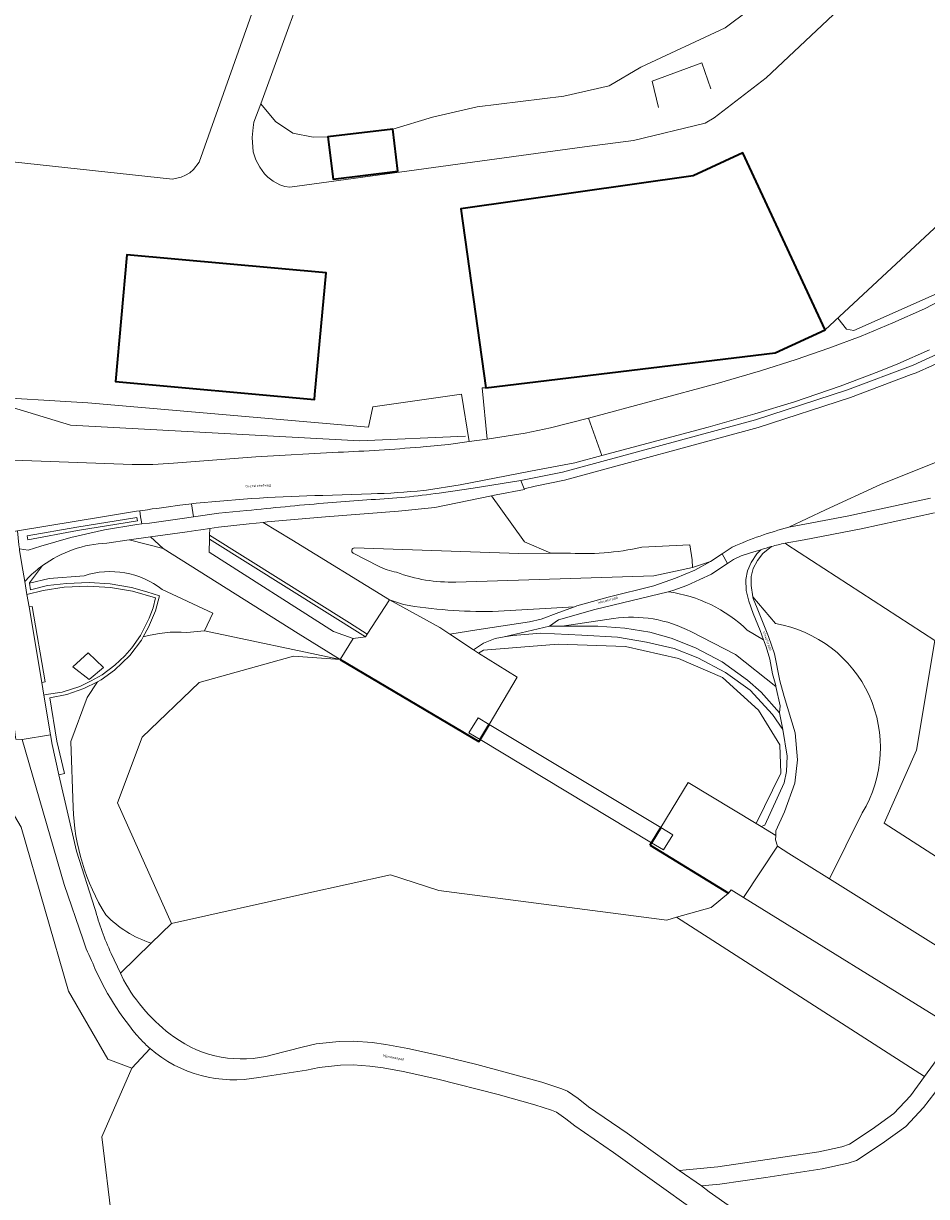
# Model space of a CAD drawing. Header units: metres. Extents: x 197700 to 204338, y 317132 to 325229.
# Tile 1054 of 1056: x 199609 to 199741, y 320925 to 321095. Entities that reach past the tile are written whole.
import ezdxf
from ezdxf.enums import TextEntityAlignment as Align

# ---------------------------------------------------------------- set-up
doc = ezdxf.new("R2010")
doc.units = ezdxf.units.M
for name, color, linetype, lineweight in [('B-WE-GK-BESCHOEIING-G', 130, 'GK-BESCHOEIING', 35), ('B-WE-GR-BEPLANTING_CULTUUR_HEESTERS-GV', 90, 'Continuous', 18), ('B-WE-GR-BOS_GEMENGD-GV', 40, 'Continuous', 13), ('B-WE-GR-BOS_LOOF-GV', 40, 'Continuous', 13), ('B-WE-GR-GRAS-GV', 60, 'Continuous', 13), ('B-WE-GR-GROENVOORZIENING-GV', 80, 'Continuous', 18), ('B-WE-IE-TERREINAFSCHEIDING_KUNSTMATIG_HEKWERK-G', 20, 'IE-TERREINAFSCHEIDING-KUNSTMATIG', 18), ('B-WE-KW-KUNSTWERK-GV', 170, 'Continuous', 18), ('B-WE-OG-BEBOUWING-GV', 7, 'Continuous', 35), ('B-WE-OG-TERREIN_CULTUURSCHEIDING-GV', 7, 'Continuous', 18), ('B-WE-OG-TERREIN_ERF-GV', 7, 'Continuous', 18), ('B-WE-OG-TOPOGRAFIE-T18', 10, 'Continuous', 18), ('B-WE-OG-WATER_MEER-GV', 140, 'Continuous', 18), ('B-WE-OG-WATER_SLOOT-GV', 120, 'Continuous', 18), ('B-WE-VH-VERHARDING_ASFALT-GV', 252, 'Continuous', 18), ('B-WE-VH-VERHARDING_BETON-GV', 252, 'Continuous', 18), ('B-WE-VH-VERHARDING_BETONSTRAATSTEEN-GV', 252, 'Continuous', 18), ('B-WE-VH-VERHARDING_FUNDERING_ZAND-GV', 7, 'Continuous', 18), ('B-WE-VH-VERHARDING_HALFVERHARDING-GV', 252, 'Continuous', 18), ('B-WE-VH-VERHARDING_HALFVERHARDING_GRIND-GV', 252, 'Continuous', 18), ('B-WE-VH-VERHARDING_OPEN-GV', 252, 'Continuous', 18)]:
    doc.layers.add(name, color=color, linetype=linetype, lineweight=lineweight)
doc.styles.add('NLCS-ISO-M200-T18', font='NLCS-ISO.ttf', dxfattribs={"height": 0.36})
doc.linetypes.add('GK-BESCHOEIING', pattern='A,30,-5,[1,NLCS.SHX,S=1,R=0,X=0,Y=0],-5', length=40)
doc.linetypes.add('IE-TERREINAFSCHEIDING-KUNSTMATIG', pattern='A,4,[82,NLCS.SHX,S=0.75,R=90,X=0,Y=0],4,-2', length=10)

msp = doc.modelspace()

# ---------------------------------------------------------------- linework, layer by layer
at = {"layer": 'B-WE-GK-BESCHOEIING-G'}
for points in [[(199655.508, 321002.837), (199675.673, 320990.893), (199675.841, 320991.175)], [(199675.841, 320991.175), (199677.158, 320993.384)], [(199702.104, 320978.384), (199700.767, 320976.187)], [(199700.542, 320975.816), (199700.767, 320976.187)], [(199700.542, 320975.816), (199711.971, 320968.871)]]:
    msp.add_lwpolyline(points, dxfattribs=at)
at = {"layer": 'B-WE-GR-BEPLANTING_CULTUUR_HEESTERS-GV'}
msp.add_lwpolyline([(199610.09, 321020.214), (199617.31, 321021.584), (199626.022, 321022.996), (199625.93, 321023.488), (199617.203, 321022.073), (199609.988, 321020.827)], close=True, dxfattribs=at)
at = {"layer": 'B-WE-GR-BOS_GEMENGD-GV'}
for points in [[(199621.577, 321019.742, 0.148498), (199612.241, 321016.49)], [(199618.273, 321015.002, -0.2500026), (199629.636, 321013.001)], [(199633.207, 321006.761, 0.0900632), (199626.878, 321006.107)], [(199616.671, 320981.328, 0.1291423), (199621.415, 320965.701)], [(199621.415, 320965.701, -0.1291423), (199616.671, 320981.328)], [(199619.849, 320966.613, 0.0399442), (199622.211, 320960.098)], [(199621.415, 320965.701, 0.1220481), (199628.041, 320961.597)], [(199628.041, 320961.597, -0.1220481), (199621.415, 320965.701)]]:
    msp.add_lwpolyline(points, format="xyb", dxfattribs=at)
for points in [[(199629.636, 321013.001), (199636.99, 321009.558), (199635.761, 321007), (199655.508, 321002.837), (199649.406, 321006.611), (199629.764, 321018.979), (199624.823, 321020.2), (199621.577, 321019.742)], [(199612.241, 321016.49), (199610.328, 321013.989)], [(199610.328, 321013.989), (199610.339, 321013.922), (199613.217, 321014.579), (199618.273, 321015.002)], [(199626.878, 321006.107), (199626.624, 321005.639), (199624.922, 321003.386), (199622.715, 321001.293), (199620.737, 320999.868), (199620.211, 320999.603), (199618.745, 320997.326), (199616.37, 320990.93), (199616.671, 320981.328)], [(199628.041, 320961.597), (199630.969, 320964.448), (199623.132, 320981.974), (199626.724, 320991.553), (199634.997, 320999.499), (199648.713, 321003.309), (199655.508, 321002.837), (199635.761, 321007), (199633.207, 321006.761)], [(199616.671, 320981.328), (199616.37, 320990.93), (199618.745, 320997.326), (199620.211, 320999.603), (199618.231, 320998.603), (199615.771, 320997.752), (199613.311, 320997.246), (199614.322, 320990.946), (199615.447, 320986.268), (199614.615, 320986.067), (199617.153, 320974.946), (199619.849, 320966.613)], [(199622.211, 320960.098), (199623.555, 320957.229), (199628.041, 320961.597)]]:
    msp.add_lwpolyline(points, dxfattribs=at)
msp.add_lwpolyline([(199627.932, 321020.661), (199624.823, 321020.2), (199629.764, 321018.979)], close=True, dxfattribs=at)
at = {"layer": 'B-WE-GR-BOS_LOOF-GV'}
for points in [[(199652.644, 321107.481), (199643.951, 321083.614), (199646.104, 321081.016), (199648.64, 321079.325), (199651.573, 321078.778), (199653.713, 321078.787), (199663.136, 321079.945), (199668.928, 321081.644), (199675.427, 321083.188), (199688.016, 321084.703), (199694.593, 321086.245), (199699.217, 321088.944), (199711.467, 321094.642), (199718.547, 321099.987)], [(199720.714, 321022.052), (199726.059, 321024.603), (199734.049, 321028.251), (199751.366, 321035.179), (199763.027, 321041.877), (199774.456, 321050.422), (199781.868, 321065.15), (199785.655, 321080.214), (199796.16, 321099.151)], [(199846.076, 321059.551), (199811.86, 321032.414), (199741.953, 321005.572), (199739.298, 320989.644), (199734.578, 320979.025), (199757.394, 320964.345), (199764.649, 320974.41), (199769.18, 320980.509), (199771.323, 320983.251), (199773.239, 320985.519), (199776.704, 320989.354), (199779.146, 320991.897), (199780.889, 320993.564), (199783.198, 320995.588), (199787.979, 320999.463), (199791.687, 321001.873), (199802.868, 321009.738), (199805.508, 321011.381), (199811.085, 321014.613), (199821.317, 321020.175), (199832.362, 321025.906), (199839.285, 321029.775), (199844.672, 321032.941)], [(199743.983, 321046.645), (199739.234, 321044.516), (199738.511, 321044.243), (199729.667, 321040.891), (199716.241, 321036.542), (199688.118, 321028.882), (199683.826, 321028.028), (199682.267, 321027.657), (199682.31, 321027.557), (199678.192, 321026.762), (199677.505, 321026.622), (199678.87, 321024.731), (199682.316, 321019.952), (199686.127, 321018.275), (199688.28, 321018.301)], [(199699.374, 321019.143), (199706.338, 321019.505), (199706.688, 321017.313), (199706.73, 321016.188), (199709.337, 321017.061), (199711.037, 321018.192), (199712.496, 321019.163)], [(199622.37, 320921.015), (199620.846, 320933.425), (199625.2, 320943.439), (199621.717, 320944.745), (199616.002, 320954.597), (199609.144, 320978.436), (199604.246, 320986.709), (199601.167, 320989.534), (199599.99, 320990.613)], [(199740.433, 320942.186), (199704.414, 320965.348), (199702.984, 320964.939), (199669.831, 320969.247), (199662.815, 320971.522), (199650.489, 320968.822), (199630.969, 320964.448), (199628.041, 320961.597), (199623.555, 320957.229), (199624, 320956.28)], [(199645.628, 320945.356), (199649.967, 320946.492), (199652.005, 320946.937), (199655.333, 320947.288), (199657.392, 320947.323), (199660.15, 320947.141), (199662.159, 320946.873), (199665.326, 320946.281), (199670.371, 320945.173), (199675.355, 320943.97), (199684.8, 320941.364), (199687.71, 320940.429), (199688.543, 320940.071), (199690.116, 320938.991), (199691.612, 320937.806), (199697.221, 320933.951), (199704.759, 320928.526), (199710.383, 320929.079), (199725.083, 320931.273), (199728.432, 320931.994), (199729.538, 320932.36), (199732.85, 320934.551), (199735.999, 320936.838), (199738.424, 320939.413), (199740.433, 320942.186)], [(199627.882, 320946.269), (199625.2, 320943.439), (199620.846, 320933.425), (199622.37, 320921.015)], [(199707.155, 320922.628), (199695.247, 320931.15), (199689.622, 320935.016), (199688.309, 320936.054), (199686.929, 320937.003), (199686.216, 320937.309), (199683.786, 320938.087), (199678.455, 320939.606), (199669.686, 320941.813), (199664.659, 320942.919), (199661.751, 320943.463), (199659.814, 320943.72), (199657.371, 320943.886), (199655.534, 320943.854), (199652.463, 320943.527), (199650.612, 320943.123), (199643.675, 320942.086)], [(199756.965, 320920.167), (199763.94, 320927.07), (199742.598, 320940.795), (199741.923, 320939.845), (199740.291, 320937.679), (199737.728, 320934.961), (199734.295, 320932.471), (199730.568, 320930.003), (199729.363, 320929.604), (199725.579, 320928.785), (199717.357, 320927.504), (199710.684, 320926.562), (199708.006, 320926.299), (199709.125, 320925.431), (199723.899, 320915.065)]]:
    msp.add_lwpolyline(points, dxfattribs=at)
for points in [[(199712.496, 321019.163, -0.0396782), (199720.714, 321022.052)], [(199688.28, 321018.301, 0.0697624), (199699.374, 321019.143)], [(199624, 320956.28, 0.1110237), (199631.338, 320947.955)], [(199631.338, 320947.955, 0.2266732), (199645.628, 320945.356)], [(199643.675, 320942.086, -0.2317141), (199627.882, 320946.269)]]:
    msp.add_lwpolyline(points, format="xyb", dxfattribs=at)
at = {"layer": 'B-WE-GR-GRAS-GV'}
for points in [[(199667.155, 321033.712), (199667.552, 321033.76), (199671.243, 321034.103), (199674.254, 321034.536), (199673.161, 321041.384), (199660.249, 321039.554), (199659.607, 321036.591), (199618.825, 321040.141), (199602.747, 321041.099), (199604.825, 321063.558), (199597.663, 321064.479), (199595.072, 321050.186), (199576.728, 321058.231), (199568.451, 321062.175), (199557.953, 321068.552), (199550.91, 321073.183), (199527.714, 321092.602), (199526.842, 321090.882), (199523.364, 321091.643), (199530.263, 321084.542)], [(199600.998, 321031.637), (199604.349, 321031.794), (199609.367, 321031.769), (199625.274, 321031.17)], [(199631.277, 321031.353), (199643.232, 321032.312), (199655.218, 321032.954)], [(199657.588, 321019.037), (199681.453, 321018.216), (199686.127, 321018.275), (199682.316, 321019.952), (199678.87, 321024.731), (199677.505, 321026.622), (199669.239, 321024.938), (199664.001, 321024.379), (199653.349, 321023.579)], [(199644.33, 321022.759), (199648.453, 321020.226), (199662.682, 321011.481), (199664.724, 321010.801)], [(199661.068, 321016.384), (199657.392, 321018.292)], [(199717.061, 321005.698), (199716.576, 321007.047), (199715.526, 321009.491), (199714.911, 321011.306), (199714.534, 321012.87), (199714.468, 321014.474), (199714.703, 321015.713), (199715.224, 321016.952), (199716.091, 321018.2), (199716.661, 321018.782), (199715.144, 321018.32), (199713.815, 321017.889), (199712.695, 321017.367), (199711.822, 321016.786), (199711.717, 321016.716), (199709.501, 321015.24), (199707.79, 321014.46), (199705.887, 321013.593), (199703.844, 321012.842), (199703.199, 321012.685)], [(199677.646, 321009.792), (199689.558, 321010.491), (199689.892, 321010.614), (199694.453, 321011.878), (199701.086, 321013.515), (199704.268, 321014.662), (199707.07, 321015.822), (199709.337, 321017.061), (199706.73, 321016.188), (199701.098, 321014.983), (199672.292, 321014.09)], [(199664.724, 321010.801), (199662.682, 321011.481), (199669.978, 321007.503), (199671.444, 321006.527), (199675.356, 321007.126), (199679.838, 321007.812), (199683.036, 321008.301), (199684.706, 321008.71), (199687.299, 321009.662), (199689.558, 321010.491), (199677.646, 321009.792)], [(199703.199, 321012.685), (199692.545, 321010.095), (199687.249, 321008.617), (199685.917, 321007.683), (199687.756, 321007.683), (199695.212, 321008.798)], [(199706.494, 321006.885), (199712.974, 321003.548), (199718.849, 320998.883), (199718.815, 320999.033), (199718.347, 321000.754), (199717.98, 321002.872), (199717.434, 321004.658), (199717.061, 321005.698), (199714.68, 321007.111)], [(199714.68, 321007.111), (199717.061, 321005.698)]]:
    msp.add_lwpolyline(points, dxfattribs=at)
for points in [[(199655.218, 321032.954, 0.0120626), (199667.155, 321033.712)], [(199625.274, 321031.17, 0.0261445), (199631.277, 321031.353)], [(199653.349, 321023.579, 0.0055484), (199644.33, 321022.759)], [(199657.392, 321018.292, -0.799408), (199657.588, 321019.037)], [(199663.691, 321015.505, -0.0745323), (199661.068, 321016.384)], [(199672.292, 321014.09, -0.0975649), (199663.691, 321015.505)], [(199714.68, 321007.111, 0.156887), (199703.199, 321012.685)], [(199703.199, 321012.685, -0.156887), (199714.68, 321007.111)], [(199664.724, 321010.801, 0.0432617), (199677.646, 321009.792)], [(199677.646, 321009.792, -0.0432617), (199664.724, 321010.801)], [(199695.212, 321008.798, -0.1550175), (199706.494, 321006.885)]]:
    msp.add_lwpolyline(points, format="xyb", dxfattribs=at)
at = {"layer": 'B-WE-GR-GROENVOORZIENING-GV'}
for points in [[(199669.908, 321027.025), (199674.849, 321027.737), (199681.756, 321028.859), (199687.843, 321030.051), (199715.898, 321037.692), (199729.269, 321042.024), (199738.776, 321045.626), (199743.455, 321047.723), (199747.96, 321050.119), (199752.691, 321053.401), (199756.002, 321056.342), (199759.082, 321059.427), (199761.939, 321063.091), (199763.983, 321066.245), (199765.825, 321069.854), (199772.481, 321086.097), (199773.056, 321087.236), (199776.573, 321094.197), (199802.961, 321134.052)], [(199718.547, 321099.987), (199711.467, 321094.642), (199699.217, 321088.944), (199694.593, 321086.245), (199688.016, 321084.703), (199675.427, 321083.188), (199668.928, 321081.644), (199663.136, 321079.945), (199663.887, 321073.834), (199654.464, 321072.676), (199653.713, 321078.787), (199651.573, 321078.778), (199648.64, 321079.325), (199646.104, 321081.016), (199643.951, 321083.614), (199642.971, 321080.923), (199642.834, 321080.162), (199642.724, 321078.719), (199642.868, 321076.621), (199643.263, 321075.442), (199643.836, 321074.385), (199644.491, 321073.443), (199644.981, 321072.924), (199645.76, 321072.342), (199646.742, 321071.823), (199647.458, 321071.589), (199648.207, 321071.503), (199691.01, 321077.363), (199698.133, 321078.264), (199708.538, 321080.802), (199709.87, 321081.555), (199717.433, 321087.37), (199736.116, 321105.021)], [(199741.194, 321047.824), (199736.59, 321045.822), (199733.789, 321044.69), (199728.164, 321042.561), (199721.528, 321040.275), (199715.776, 321038.526), (199708.985, 321036.621), (199693.554, 321032.489), (199689.62, 321031.435), (199683.16, 321030.194), (199672.924, 321028.21), (199668.074, 321027.462), (199667.63, 321027.411)], [(199659.991, 321026.912), (199652.984, 321026.688)], [(199634.561, 321025.537), (199633.907, 321025.46), (199634.168, 321023.554), (199637.869, 321024.107), (199641.93, 321024.479)], [(199653.099, 321025.547), (199660.013, 321026.067)], [(199657.392, 321018.292), (199661.068, 321016.384)], [(199688.28, 321018.301), (199686.127, 321018.275), (199681.453, 321018.216), (199657.588, 321019.037)], [(199706.73, 321016.188), (199706.688, 321017.313), (199706.338, 321019.505), (199699.374, 321019.143)], [(199609.658, 321014.168), (199609.975, 321012.27), (199612.322, 321012.859), (199615.357, 321013.364), (199618.829, 321013.502), (199622.094, 321013.295), (199625.29, 321012.767), (199628.647, 321011.801), (199628.302, 321010.352), (199627.727, 321008.812), (199626.463, 321006.306), (199625.198, 321004.512), (199624.209, 321003.34), (199622.761, 321001.983), (199620.898, 321000.58), (199619.312, 320999.707), (199617.679, 320998.925), (199615.088, 320998.097), (199612.777, 320997.746), (199612.416, 320997.633), (199613.376, 320991.879), (199613.614, 320990.45), (199614.615, 320986.067), (199615.447, 320986.268), (199614.322, 320990.946), (199613.311, 320997.246), (199615.771, 320997.752), (199618.231, 320998.603), (199620.211, 320999.603), (199620.737, 320999.868), (199622.715, 321001.293), (199624.922, 321003.386), (199626.624, 321005.639), (199626.878, 321006.107), (199627.658, 321007.547), (199628.647, 321009.916), (199629.22, 321012.089), (199627.382, 321012.675), (199625.175, 321013.295), (199622.048, 321013.824), (199619.036, 321014.008), (199615.725, 321013.893), (199612.966, 321013.571), (199610.501, 321012.933), (199610.339, 321013.922), (199610.328, 321013.989), (199612.241, 321016.49)], [(199618.273, 321015.002), (199613.217, 321014.579), (199610.339, 321013.922), (199610.501, 321012.933), (199612.966, 321013.571), (199615.725, 321013.893), (199619.036, 321014.008), (199622.048, 321013.824), (199625.175, 321013.295), (199627.382, 321012.675), (199629.22, 321012.089), (199628.647, 321009.916), (199627.658, 321007.547), (199626.878, 321006.107)], [(199672.292, 321014.09), (199701.098, 321014.983), (199706.73, 321016.188)], [(199633.207, 321006.761), (199635.761, 321007), (199636.99, 321009.558), (199629.636, 321013.001)], [(199718.799, 321008.048), (199715.51, 321011.935), (199715.548, 321011.706), (199716.118, 321010.292), (199717.786, 321006.159), (199718.641, 321003.638), (199719.392, 320999.728), (199720.063, 320997.454), (199721.619, 320992.177), (199721.973, 320988.258), (199721.573, 320984.866), (199720.074, 320980.681), (199718.836, 320977.903), (199718.817, 320977.264), (199718.797, 320976.626), (199719.062, 320975.697), (199720.718, 320974.618)], [(199695.212, 321008.798), (199687.756, 321007.683), (199692.974, 321007.683), (199696.874, 321007.386), (199700.5, 321006.793), (199703.624, 321005.926), (199707.133, 321004.542), (199711.033, 321002.489), (199714.727, 320999.819), (199716.678, 320998.095), (199719.389, 320995.096), (199719.48, 320996.074), (199718.849, 320998.883), (199712.974, 321003.548), (199706.494, 321006.885)], [(199720.718, 320974.618), (199726.628, 320970.927), (199731.406, 320980.535)]]:
    msp.add_lwpolyline(points, dxfattribs=at)
for points in [[(199652.984, 321026.688, 0.0195966), (199634.561, 321025.537)], [(199667.63, 321027.411, -0.0194989), (199659.991, 321026.912)], [(199660.013, 321026.067, 0.0240521), (199669.908, 321027.025)], [(199641.93, 321024.479, -0.0053827), (199653.099, 321025.547)], [(199657.588, 321019.037, 0.799408), (199657.392, 321018.292)], [(199699.374, 321019.143, -0.0697624), (199688.28, 321018.301)], [(199612.241, 321016.49, 0.039085), (199610.204, 321014.743)], [(199661.068, 321016.384, 0.0745323), (199663.691, 321015.505)], [(199610.204, 321014.743, 0.0116583), (199609.658, 321014.168)], [(199629.636, 321013.001, 0.2500026), (199618.273, 321015.002)], [(199663.691, 321015.505, 0.0975649), (199672.292, 321014.09)], [(199706.494, 321006.885, 0.1550175), (199695.212, 321008.798)], [(199731.406, 320980.535, 0.5288095), (199718.799, 321008.048)], [(199626.878, 321006.107, -0.0900632), (199633.207, 321006.761)]]:
    msp.add_lwpolyline(points, format="xyb", dxfattribs=at)
for points in [[(199648.453, 321020.226), (199644.33, 321022.759), (199643.288, 321022.651), (199642.251, 321022.541), (199637.832, 321022.071), (199636.544, 321021.882), (199636.515, 321020.903), (199656.871, 321008.139), (199659.435, 321006.531), (199662.682, 321011.481)], [(199659.161, 321006.113), (199636.497, 321020.325), (199636.44, 321018.429), (199654.542, 321006.875), (199657.402, 321005.878)], [(199659.161, 321006.113), (199659.435, 321006.531), (199656.871, 321008.139), (199636.515, 321020.903), (199636.497, 321020.325)], [(199612.109, 320999.471), (199612.593, 320999.573), (199610.731, 321010.544), (199610.274, 321010.473)]]:
    msp.add_lwpolyline(points, close=True, dxfattribs=at)
at = {"layer": 'B-WE-IE-TERREINAFSCHEIDING_KUNSTMATIG_HEKWERK-G'}
for points in [[(199727.857, 321052.45), (199729.099, 321050.833), (199730.174, 321050.674), (199743.139, 321056.441), (199749.471, 321060.496), (199752.684, 321063.174), (199755.083, 321065.882), (199757.769, 321070.609), (199760.647, 321076.605), (199763.938, 321085.433), (199768.397, 321095.534), (199777.526, 321110.596), (199794.755, 321136.648), (199794.541, 321141.704)], [(199709.401, 321085.783), (199708.088, 321089.554), (199700.84, 321086.896), (199701.763, 321083.091)], [(199673.701, 321035.301), (199658.377, 321034.635), (199616.297, 321036.879), (199602.739, 321041.014), (199594.496, 321045.621)]]:
    msp.add_lwpolyline(points, dxfattribs=at)
at = {"layer": 'B-WE-KW-KUNSTWERK-GV'}
msp.add_lwpolyline([(199702.493, 320975.149), (199703.849, 320977.335), (199702.104, 320978.384), (199677.158, 320993.384), (199675.555, 320994.348), (199674.219, 320992.151), (199675.841, 320991.175), (199700.767, 320976.187)], close=True, dxfattribs=at)
at = {"layer": 'B-WE-OG-BEBOUWING-GV'}
for points in [[(199663.136, 321079.945), (199653.713, 321078.787), (199654.464, 321072.676), (199663.887, 321073.834)], [(199718.74, 321047.41), (199725.99, 321050.77), (199714.02, 321076.49), (199706.83, 321073.14), (199673.06, 321068.36), (199676.66, 321042.306)], [(199651.837, 321041.37), (199653.45, 321059.02), (199624.512, 321061.638), (199622.847, 321043.238), (199651.77, 321040.64)]]:
    msp.add_lwpolyline(points, close=True, dxfattribs=at)
at = {"layer": 'B-WE-OG-TERREIN_CULTUURSCHEIDING-GV'}
for points in [[(199580.657, 321096.571), (199585.955, 321094.02), (199594.137, 321089.263), (199601.663, 321086.065), (199599.422, 321074.474), (199598.296, 321070.143), (199600.608, 321069.629), (199602.021, 321075.816), (199631.12, 321072.669), (199632.396, 321072.935), (199633.038, 321073.213), (199633.64, 321073.591), (199634.174, 321074.063), (199634.985, 321075.106), (199645.897, 321105.963)], [(199751.366, 321035.179), (199734.049, 321028.251), (199726.059, 321024.603), (199720.714, 321022.052), (199729.21, 321023.661), (199741.301, 321026.266)], [(199621.222, 321023.613), (199608.594, 321021.551), (199608.77, 321019.49), (199608.865, 321018.92), (199610.153, 321018.734), (199611.988, 321019.282), (199616.353, 321020.586), (199621.229, 321021.656), (199625.959, 321022.454), (199626.662, 321022.534), (199626.575, 321023.086), (199626.496, 321023.579), (199626.36, 321024.442), (199625.913, 321024.374)], [(199741.906, 321024.126), (199731.24, 321021.823), (199722.964, 321020.219), (199720.175, 321019.721), (199720.445, 321019.546), (199741.953, 321005.572)], [(199726.628, 320970.927), (199751.045, 320955.702), (199752.15, 320957.07), (199757.394, 320964.345), (199734.578, 320979.025), (199739.298, 320989.644), (199741.953, 321005.572), (199720.445, 321019.546), (199720.175, 321019.721)], [(199718.2, 321019.257), (199716.932, 321018.226), (199716.147, 321017.219), (199715.56, 321016.071), (199715.248, 321014.911), (199715.235, 321013.607), (199715.51, 321011.935), (199718.799, 321008.048)], [(199606.136, 320990.945), (199605.416, 320990.851), (199602.39, 320990.454), (199601.167, 320989.534), (199604.246, 320986.709), (199609.144, 320978.436), (199616.002, 320954.597), (199621.717, 320944.745), (199625.2, 320943.439), (199627.882, 320946.269)], [(199618.121, 320962.075), (199615.4, 320970.11), (199609.252, 320991.191), (199608.339, 320991.235), (199608.303, 320991.513), (199606.322, 320990.349), (199606.136, 320990.945)], [(199731.406, 320980.535), (199726.628, 320970.927)]]:
    msp.add_lwpolyline(points, dxfattribs=at)
for points in [[(199617.31, 321021.584), (199610.09, 321020.214), (199609.988, 321020.827), (199617.203, 321022.073), (199625.93, 321023.488), (199626.022, 321022.996)], [(199704.414, 320965.348), (199740.433, 320942.186), (199743.062, 320945.814), (199745.495, 320948.827), (199714.113, 320968.217), (199712.328, 320969.339), (199711.971, 320968.871), (199709.456, 320966.792)]]:
    msp.add_lwpolyline(points, close=True, dxfattribs=at)
for points in [[(199625.913, 321024.374, 0.0045303), (199621.222, 321023.613)], [(199720.175, 321019.721, 0.0190232), (199718.2, 321019.257)], [(199718.799, 321008.048, -0.5288095), (199731.406, 320980.535)], [(199619.532, 320958.662, -0.033138), (199618.121, 320962.075)], [(199626.432, 320947.671, -0.0820973), (199619.532, 320958.662)], [(199627.882, 320946.269, -0.0280426), (199626.432, 320947.671)]]:
    msp.add_lwpolyline(points, format="xyb", dxfattribs=at)
at = {"layer": 'B-WE-OG-TERREIN_ERF-GV'}
for points in [[(199736.116, 321105.021), (199717.433, 321087.37), (199709.87, 321081.555), (199708.538, 321080.802), (199698.133, 321078.264), (199691.01, 321077.363), (199648.207, 321071.503), (199647.458, 321071.589), (199646.742, 321071.823), (199645.76, 321072.342), (199644.981, 321072.924), (199644.491, 321073.443), (199643.836, 321074.385), (199643.263, 321075.442), (199642.868, 321076.621), (199642.724, 321078.719), (199642.834, 321080.162), (199642.971, 321080.923), (199643.951, 321083.614), (199652.644, 321107.481)], [(199645.897, 321105.963), (199634.985, 321075.106), (199634.174, 321074.063), (199633.64, 321073.591), (199633.038, 321073.213), (199632.396, 321072.935), (199631.12, 321072.669), (199602.021, 321075.816), (199600.608, 321069.629), (199598.296, 321070.143), (199599.422, 321074.474), (199601.663, 321086.065), (199594.137, 321089.263), (199585.955, 321094.02), (199580.657, 321096.571)], [(199527.714, 321092.602), (199550.91, 321073.183), (199557.953, 321068.552), (199568.451, 321062.175), (199576.728, 321058.231), (199595.072, 321050.186), (199597.663, 321064.479), (199604.825, 321063.558), (199602.747, 321041.099), (199618.825, 321040.141), (199659.607, 321036.591), (199660.249, 321039.554), (199673.161, 321041.384), (199674.254, 321034.536), (199676.853, 321034.853), (199676.119, 321042.305), (199676.66, 321042.306), (199673.06, 321068.36), (199706.83, 321073.14), (199714.02, 321076.49), (199725.99, 321050.77), (199757.018, 321079.564), (199761.698, 321083.767), (199745.992, 321101.159)], [(199757.018, 321079.564), (199725.99, 321050.77), (199718.74, 321047.41), (199676.66, 321042.306), (199676.119, 321042.305), (199676.853, 321034.853), (199682.388, 321035.742), (199686.096, 321036.504), (199691.587, 321037.898), (199710.322, 321042.946), (199716.584, 321044.787), (199721.802, 321046.45), (199726.533, 321048.094), (199731.227, 321049.846), (199735.856, 321051.756), (199740.425, 321053.802), (199743.988, 321055.636)]]:
    msp.add_lwpolyline(points, dxfattribs=at)
msp.add_lwpolyline([(199653.45, 321059.02), (199651.837, 321041.37), (199651.77, 321040.64), (199622.847, 321043.238), (199624.512, 321061.638)], close=True, dxfattribs=at)
at = {"layer": 'B-WE-OG-WATER_MEER-GV'}
msp.add_lwpolyline([(199675.841, 320991.175), (199675.673, 320990.893), (199655.508, 321002.837), (199648.713, 321003.309), (199634.997, 320999.499), (199626.724, 320991.553), (199623.132, 320981.974), (199630.969, 320964.448), (199650.489, 320968.822), (199662.815, 320971.522), (199669.831, 320969.247), (199702.984, 320964.939), (199704.414, 320965.348), (199709.456, 320966.792), (199711.971, 320968.871), (199700.542, 320975.816), (199700.767, 320976.187), (199702.104, 320978.384), (199706.099, 320984.951), (199715.986, 320978.979), (199719.538, 320986.28), (199719.406, 320990.43), (199716.313, 320995.46), (199711.087, 321000.199), (199704.704, 321002.99), (199696.991, 321004.695), (199687.207, 321005.074), (199676.356, 321004.206), (199675.61, 321003.754), (199681.244, 321000.24), (199677.158, 320993.384)], close=True, dxfattribs=at)
at = {"layer": 'B-WE-OG-WATER_SLOOT-GV'}
msp.add_lwpolyline([(199675.61, 321003.754), (199676.356, 321004.206), (199687.207, 321005.074), (199696.991, 321004.695), (199704.704, 321002.99), (199711.087, 321000.199), (199716.313, 320995.46), (199719.406, 320990.43), (199719.538, 320986.28), (199715.986, 320978.979), (199716.693, 320978.551), (199717.219, 320978.76), (199720.034, 320984.915), (199720.379, 320986.535), (199720.457, 320988.764), (199719.852, 320992.627), (199718.372, 320994.838), (199715.088, 320998.352), (199711.531, 321000.93), (199707.472, 321003.075), (199704.051, 321004.421), (199700.038, 321005.357), (199695.796, 321006.076), (199690.619, 321006.349), (199684.693, 321006.663), (199680.596, 321006.339), (199679.319, 321006.1), (199678.042, 321005.86), (199676.354, 321005.199), (199674.886, 321004.236)], close=True, dxfattribs=at)
at = {"layer": 'B-WE-VH-VERHARDING_ASFALT-GV'}
for points in [[(199743.455, 321047.723), (199738.776, 321045.626), (199729.269, 321042.024), (199715.898, 321037.692), (199687.843, 321030.051), (199681.756, 321028.859), (199682.267, 321027.657), (199683.826, 321028.028), (199688.118, 321028.882), (199716.241, 321036.542), (199729.667, 321040.891), (199738.511, 321044.243), (199739.234, 321044.516), (199743.983, 321046.645)], [(199653.349, 321023.579), (199664.001, 321024.379), (199669.239, 321024.938), (199677.505, 321026.622), (199678.192, 321026.762), (199682.31, 321027.557), (199682.267, 321027.657), (199681.756, 321028.859), (199674.849, 321027.737), (199669.908, 321027.025)], [(199660.013, 321026.067), (199653.099, 321025.547)], [(199741.301, 321026.266), (199729.21, 321023.661), (199720.714, 321022.052)], [(199641.93, 321024.479), (199637.869, 321024.107), (199634.168, 321023.554), (199632.547, 321023.312), (199627.768, 321022.661), (199626.662, 321022.534), (199625.959, 321022.454), (199621.229, 321021.656), (199616.353, 321020.586), (199611.988, 321019.282), (199610.153, 321018.734), (199608.865, 321018.92), (199608.905, 321018.681), (199608.993, 321018.152), (199609.248, 321016.625)], [(199720.175, 321019.721), (199722.964, 321020.219), (199731.24, 321021.823), (199741.906, 321024.126)], [(199621.577, 321019.742), (199624.823, 321020.2), (199627.932, 321020.661), (199633.261, 321021.399), (199634.495, 321021.58), (199635.256, 321021.692), (199636.544, 321021.882), (199637.832, 321022.071), (199642.251, 321022.541), (199643.288, 321022.651), (199644.33, 321022.759)], [(199712.496, 321019.163), (199711.037, 321018.192), (199711.822, 321016.786), (199712.695, 321017.367), (199713.815, 321017.889), (199715.144, 321018.32), (199716.661, 321018.782)], [(199609.248, 321016.625), (199609.658, 321014.168)]]:
    msp.add_lwpolyline(points, dxfattribs=at)
for points in [[(199669.908, 321027.025, -0.0240521), (199660.013, 321026.067)], [(199653.099, 321025.547, 0.0053827), (199641.93, 321024.479)], [(199644.33, 321022.759, -0.0055484), (199653.349, 321023.579)], [(199720.714, 321022.052, 0.0396782), (199712.496, 321019.163)], [(199612.241, 321016.49, -0.148498), (199621.577, 321019.742)], [(199718.2, 321019.257, -0.0190232), (199720.175, 321019.721)], [(199716.661, 321018.782, -0.0149267), (199718.2, 321019.257)], [(199610.204, 321014.743, -0.039085), (199612.241, 321016.49)], [(199609.658, 321014.168, -0.0116583), (199610.204, 321014.743)]]:
    msp.add_lwpolyline(points, format="xyb", dxfattribs=at)
msp.add_lwpolyline([(199633.261, 321021.399), (199627.932, 321020.661), (199629.764, 321018.979), (199649.406, 321006.611), (199655.508, 321002.837), (199657.402, 321005.878), (199654.542, 321006.875), (199636.44, 321018.429), (199636.497, 321020.325), (199636.515, 321020.903), (199636.544, 321021.882), (199635.256, 321021.692), (199634.495, 321021.58)], close=True, dxfattribs=at)
at = {"layer": 'B-WE-VH-VERHARDING_BETON-GV'}
msp.add_lwpolyline([(199800.7, 320922.811), (199781.014, 320935.027), (199780.775, 320935.175), (199781.314, 320936.416), (199778.727, 320938.005), (199775.504, 320939.984), (199775.234, 320939.595), (199752.751, 320953.465), (199753.187, 320954.366), (199751.045, 320955.702), (199726.628, 320970.927), (199720.718, 320974.618), (199719.062, 320975.697), (199714.113, 320968.217), (199745.495, 320948.827), (199747.667, 320947.486), (199771.074, 320933.023), (199774.65, 320930.813), (199797.387, 320916.764)], dxfattribs=at)
at = {"layer": 'B-WE-VH-VERHARDING_BETONSTRAATSTEEN-GV'}
for points in [[(199743.988, 321055.636), (199740.425, 321053.802), (199735.856, 321051.756), (199731.227, 321049.846), (199726.533, 321048.094), (199721.802, 321046.45), (199716.584, 321044.787), (199710.322, 321042.946), (199691.587, 321037.898), (199693.554, 321032.489), (199708.985, 321036.621), (199715.776, 321038.526), (199721.528, 321040.275), (199728.164, 321042.561), (199733.789, 321044.69), (199736.59, 321045.822), (199741.194, 321047.824)], [(199693.554, 321032.489), (199691.587, 321037.898), (199686.096, 321036.504), (199682.388, 321035.742), (199676.853, 321034.853), (199674.254, 321034.536), (199671.243, 321034.103), (199667.552, 321033.76), (199667.155, 321033.712)], [(199625.274, 321031.17), (199609.367, 321031.769), (199604.349, 321031.794), (199600.998, 321031.637)], [(199655.218, 321032.954), (199643.232, 321032.312), (199631.277, 321031.353)], [(199667.63, 321027.411), (199668.074, 321027.462), (199672.924, 321028.21), (199683.16, 321030.194), (199689.62, 321031.435), (199693.554, 321032.489)], [(199652.984, 321026.688), (199659.991, 321026.912)], [(199626.806, 321024.509), (199626.36, 321024.442), (199626.496, 321023.579), (199626.575, 321023.086), (199626.662, 321022.534), (199627.768, 321022.661), (199632.547, 321023.312), (199634.168, 321023.554), (199633.907, 321025.46)], [(199633.907, 321025.46), (199634.561, 321025.537)], [(199602.24, 321020.514), (199604.446, 321020.874), (199608.594, 321021.551), (199621.222, 321023.613)], [(199625.913, 321024.374), (199626.36, 321024.442), (199626.806, 321024.509)], [(199619.849, 320966.613), (199617.153, 320974.946), (199614.615, 320986.067), (199613.614, 320990.45), (199613.376, 320991.879), (199609.252, 320991.191), (199615.4, 320970.11), (199618.121, 320962.075)], [(199624, 320956.28), (199623.555, 320957.229), (199622.211, 320960.098)], [(199723.899, 320915.065), (199709.125, 320925.431), (199708.006, 320926.299), (199704.759, 320928.526), (199697.221, 320933.951), (199691.612, 320937.806), (199690.116, 320938.991), (199688.543, 320940.071), (199687.71, 320940.429), (199684.8, 320941.364), (199675.355, 320943.97), (199670.371, 320945.173), (199665.326, 320946.281), (199662.159, 320946.873), (199660.15, 320947.141), (199657.392, 320947.323), (199655.333, 320947.288), (199652.005, 320946.937), (199649.967, 320946.492), (199645.628, 320945.356)], [(199643.675, 320942.086), (199650.612, 320943.123), (199652.463, 320943.527), (199655.534, 320943.854), (199657.371, 320943.886), (199659.814, 320943.72), (199661.751, 320943.463), (199664.659, 320942.919), (199669.686, 320941.813), (199678.455, 320939.606), (199683.786, 320938.087), (199686.216, 320937.309), (199686.929, 320937.003), (199688.309, 320936.054), (199689.622, 320935.016), (199695.247, 320931.15), (199707.155, 320922.628)]]:
    msp.add_lwpolyline(points, dxfattribs=at)
for points in [[(199667.155, 321033.712, -0.0120626), (199655.218, 321032.954)], [(199631.277, 321031.353, -0.0261445), (199625.274, 321031.17)], [(199634.561, 321025.537, -0.0195966), (199652.984, 321026.688)], [(199659.991, 321026.912, 0.0194989), (199667.63, 321027.411)], [(199626.806, 321024.509, -0.0054127), (199632.214, 321025.252)], [(199632.214, 321025.252, 0.0054127), (199626.806, 321024.509)], [(199632.214, 321025.252, -0.0013782), (199633.907, 321025.46)], [(199633.907, 321025.46, 0.0013782), (199632.214, 321025.252)], [(199621.222, 321023.613, -0.0045303), (199625.913, 321024.374)], [(199622.211, 320960.098, -0.0399442), (199619.849, 320966.613)], [(199618.121, 320962.075, 0.033138), (199619.532, 320958.662)], [(199619.532, 320958.662, 0.0820973), (199626.432, 320947.671)], [(199631.338, 320947.955, -0.1110237), (199624, 320956.28)], [(199626.432, 320947.671, 0.0280426), (199627.882, 320946.269)], [(199645.628, 320945.356, -0.2266732), (199631.338, 320947.955)], [(199627.882, 320946.269, 0.2317141), (199643.675, 320942.086)]]:
    msp.add_lwpolyline(points, format="xyb", dxfattribs=at)
msp.add_lwpolyline([(199612.416, 320997.633), (199612.109, 320999.471), (199610.274, 321010.473), (199609.975, 321012.27), (199609.658, 321014.168), (199609.248, 321016.625), (199608.993, 321018.152), (199608.905, 321018.681), (199608.865, 321018.92), (199608.77, 321019.49), (199608.594, 321021.551), (199604.446, 321020.874), (199605.164, 321015.519), (199605.388, 321013.855), (199605.574, 321012.466), (199605.73, 321011.305), (199608.303, 320991.513), (199608.339, 320991.235), (199609.252, 320991.191), (199613.376, 320991.879)], close=True, dxfattribs=at)
at = {"layer": 'B-WE-VH-VERHARDING_FUNDERING_ZAND-GV'}
msp.add_lwpolyline([(199745.495, 320948.827), (199743.062, 320945.814), (199740.433, 320942.186), (199738.424, 320939.413), (199735.999, 320936.838), (199732.85, 320934.551), (199729.538, 320932.36), (199728.432, 320931.994), (199725.083, 320931.273), (199710.383, 320929.079), (199704.759, 320928.526), (199708.006, 320926.299), (199710.684, 320926.562), (199717.357, 320927.504), (199725.579, 320928.785), (199729.363, 320929.604), (199730.568, 320930.003), (199734.295, 320932.471), (199737.728, 320934.961), (199740.291, 320937.679), (199741.923, 320939.845), (199742.598, 320940.795), (199745.054, 320944.253), (199747.667, 320947.486)], close=True, dxfattribs=at)
at = {"layer": 'B-WE-VH-VERHARDING_HALFVERHARDING-GV'}
for points in [[(199687.756, 321007.683), (199685.917, 321007.683), (199679.319, 321006.1), (199680.596, 321006.339), (199684.693, 321006.663), (199690.619, 321006.349), (199695.796, 321006.076), (199700.038, 321005.357), (199704.051, 321004.421), (199707.472, 321003.075), (199711.531, 321000.93), (199715.088, 320998.352), (199718.372, 320994.838), (199719.852, 320992.627), (199719.389, 320995.096), (199716.678, 320998.095), (199714.727, 320999.819), (199711.033, 321002.489), (199707.133, 321004.542), (199703.624, 321005.926), (199700.5, 321006.793), (199696.874, 321007.386), (199692.974, 321007.683)], [(199616.661, 321001.776), (199619.005, 320999.938), (199621.085, 321001.688), (199618.879, 321003.806)]]:
    msp.add_lwpolyline(points, close=True, dxfattribs=at)
at = {"layer": 'B-WE-VH-VERHARDING_HALFVERHARDING_GRIND-GV'}
for points in [[(199689.558, 321010.491), (199687.299, 321009.662), (199684.706, 321008.71), (199683.036, 321008.301), (199679.838, 321007.812), (199675.356, 321007.126), (199671.444, 321006.527), (199674.886, 321004.236), (199676.354, 321005.199), (199678.042, 321005.86), (199679.319, 321006.1), (199685.917, 321007.683), (199687.249, 321008.617), (199692.545, 321010.095), (199703.199, 321012.685), (199703.844, 321012.842), (199705.887, 321013.593), (199707.79, 321014.46), (199709.501, 321015.24), (199711.717, 321016.716), (199711.822, 321016.786), (199711.037, 321018.192), (199709.337, 321017.061), (199707.07, 321015.822), (199704.268, 321014.662), (199701.086, 321013.515), (199694.453, 321011.878), (199689.892, 321010.614)], [(199612.416, 320997.633), (199612.777, 320997.746), (199615.088, 320998.097), (199617.679, 320998.925), (199619.312, 320999.707), (199620.898, 321000.58), (199622.761, 321001.983), (199624.209, 321003.34), (199625.198, 321004.512), (199626.463, 321006.306), (199627.727, 321008.812), (199628.302, 321010.352), (199628.647, 321011.801), (199625.29, 321012.767), (199622.094, 321013.295), (199618.829, 321013.502), (199615.357, 321013.364), (199612.322, 321012.859), (199609.975, 321012.27), (199610.274, 321010.473), (199610.731, 321010.544), (199612.593, 320999.573), (199612.109, 320999.471)], [(199616.661, 321001.776), (199618.879, 321003.806), (199621.085, 321001.688), (199619.005, 320999.938)]]:
    msp.add_lwpolyline(points, close=True, dxfattribs=at)
msp.add_lwpolyline([(199716.661, 321018.782), (199716.091, 321018.2), (199715.224, 321016.952), (199714.703, 321015.713), (199714.468, 321014.474), (199714.534, 321012.87), (199714.911, 321011.306), (199715.526, 321009.491), (199716.576, 321007.047), (199717.061, 321005.698), (199717.434, 321004.658), (199717.98, 321002.872), (199718.347, 321000.754), (199718.815, 320999.033), (199718.849, 320998.883), (199719.48, 320996.074), (199719.389, 320995.096), (199719.852, 320992.627), (199720.457, 320988.764), (199720.379, 320986.535), (199720.034, 320984.915), (199717.219, 320978.76), (199716.693, 320978.551), (199718.817, 320977.264), (199718.836, 320977.903), (199720.074, 320980.681), (199721.573, 320984.866), (199721.973, 320988.258), (199721.619, 320992.177), (199720.063, 320997.454), (199719.392, 320999.728), (199718.641, 321003.638), (199717.786, 321006.159), (199716.118, 321010.292), (199715.548, 321011.706), (199715.51, 321011.935), (199715.235, 321013.607), (199715.248, 321014.911), (199715.56, 321016.071), (199716.147, 321017.219), (199716.932, 321018.226), (199718.2, 321019.257)], dxfattribs=at)
msp.add_lwpolyline([(199718.2, 321019.257, 0.0149267), (199716.661, 321018.782)], format="xyb", dxfattribs=at)
at = {"layer": 'B-WE-VH-VERHARDING_OPEN-GV'}
for points in [[(199655.508, 321002.837), (199675.673, 320990.893), (199675.841, 320991.175), (199677.158, 320993.384), (199681.244, 321000.24), (199675.61, 321003.754), (199674.886, 321004.236), (199671.444, 321006.527), (199669.978, 321007.503), (199662.682, 321011.481), (199659.435, 321006.531), (199659.161, 321006.113), (199657.402, 321005.878)], [(199700.542, 320975.816), (199711.971, 320968.871), (199712.328, 320969.339), (199714.113, 320968.217), (199719.062, 320975.697), (199718.797, 320976.626), (199718.817, 320977.264), (199716.693, 320978.551), (199715.986, 320978.979), (199706.099, 320984.951), (199702.104, 320978.384), (199700.767, 320976.187)]]:
    msp.add_lwpolyline(points, close=True, dxfattribs=at)

# ---------------------------------------------------------------- texts
at = {"layer": 'B-WE-OG-TOPOGRAFIE-T18', "style": 'NLCS-ISO-M200-T18'}
for s, rotation, p in [('Overstehofweg', 3, (199643.587, 321028.055)), ('Winselerpad', 15.5, (199694.396, 321011.409)), ('Winselerpad', 289.8, (199717.557, 321005.544)), ('Mijnsteenpad', 349.4, (199663.254, 320944.925))]:
    msp.add_text(s, height=0.36, rotation=rotation, dxfattribs=at).set_placement(p, align=Align.MIDDLE)

doc.saveas('drawing.dxf')
